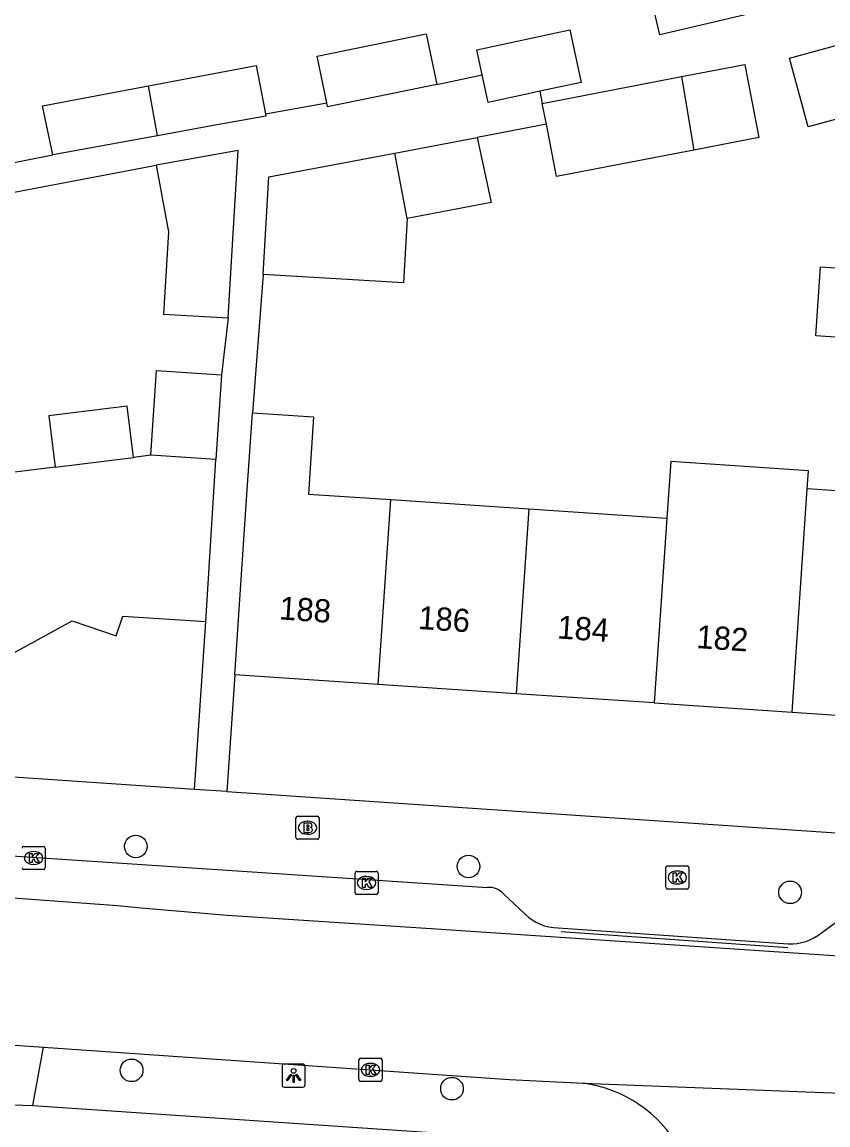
# Model space of a CAD drawing. Extents: x 159053 to 160041, y 380450 to 381422.
# Drawn here: x 159269.24 to 159304.08, y 381185.79 to 381233.5 of the extents above; entities that cross this region are included whole.
import ezdxf

# ---------------------------------------------------------------- set-up
doc = ezdxf.new("R2010")
doc.units = 0
for name, color, linetype in [('IMGEO_Boom', 7, 'Continuous'), ('IMGEO_Brandkraan', 7, 'Continuous'), ('IMGEO_Kolk', 7, 'Continuous'), ('IMGEO_Lichtpunt', 7, 'Continuous'), ('IMGEO_Lijnafwatering', 7, 'Continuous'), ('IMGEO_Pand', 7, 'Continuous'), ('IMGEO_Pand_nummerreeks', 7, 'Continuous'), ('IMGEO_Rijbaan_lokaal_open', 7, 'Continuous'), ('IMGEO_Voetpad_open', 7, 'Continuous')]:
    doc.layers.add(name, color=color, linetype=linetype)

msp = doc.modelspace()

# ---------------------------------------------------------------- linework, layer by layer
at = {"layer": 'IMGEO_Boom'}
for centre in [(159274.155, 381197.836), (159288.54, 381196.973), (159302.443, 381195.856), (159273.974, 381188.157), (159287.825, 381187.363)]:
    msp.add_circle(centre, 0.489, dxfattribs=at)
at = {"layer": 'IMGEO_Brandkraan'}
for p, q in [((159281.078, 381198.223), (159281.078, 381199.075)), ((159281.153, 381199.149), (159282.005, 381199.149)), ((159281.566, 381198.929), (159281.591, 381198.929)), ((159282.079, 381199.075), (159282.079, 381198.223)), ((159281.589, 381198.369), (159281.564, 381198.369)), ((159282.005, 381198.149), (159281.153, 381198.149))]:
    msp.add_line(p, q, dxfattribs=at)
for points in [[(159281.078, 381198.223), (159281.078, 381199.075)], [(159281.153, 381199.149), (159282.005, 381199.149)], [(159281.426, 381198.849), (159281.426, 381198.449), (159281.639, 381198.449)], [(159281.657, 381198.849), (159281.426, 381198.849)], [(159281.605, 381198.768), (159281.551, 381198.768), (159281.551, 381198.692)], [(159282.079, 381199.075), (159282.079, 381198.223)], [(159281.551, 381198.692), (159281.604, 381198.692)], [(159281.613, 381198.616), (159281.551, 381198.616), (159281.551, 381198.535)], [(159281.551, 381198.535), (159281.613, 381198.535)], [(159282.005, 381198.149), (159281.153, 381198.149)]]:
    msp.add_lwpolyline(points, dxfattribs=at)
for centre, radius, start, end in [((159281.155, 381199.073), 0.0765, 91.552, 178.448), ((159281.155, 381199.073), 0.0765, 91.552, 178.448), ((159281.606, 381198.73), 0.0379, 267.8285, 90.9355), ((159281.661, 381198.704), 0.145, 59.4692, 91.5367), ((159281.686, 381198.751), 0.0922, 285.5137, 58.1501), ((159282.003, 381199.073), 0.0765, 1.552, 88.448), ((159282.003, 381199.073), 0.0765, 1.552, 88.448), ((159281.614, 381198.575), 0.0404, 269.8759, 90.5077), ((159281.645, 381198.7), 0.251, 268.6676, 293.5347), ((159281.691, 381198.559), 0.105, 301.3115, 78.989), ((159281.155, 381198.225), 0.0765, 181.552, 268.448), ((159281.155, 381198.225), 0.0765, 181.552, 268.448), ((159282.003, 381198.225), 0.0765, 271.552, 358.448), ((159282.003, 381198.225), 0.0765, 271.552, 358.448)]:
    msp.add_arc(centre, radius, start, end, dxfattribs=at)
for centre, major_axis, ratio, start_param, end_param in [((159281.565, 381198.649), (-0.387, 0.002), 0.722429, 4.712389, 7.853982), ((159281.59, 381198.649), (-0.39, 0.002), 0.717154, 1.570796, 4.712389)]:
    msp.add_ellipse(centre, major_axis=major_axis, ratio=ratio, start_param=start_param, end_param=end_param, dxfattribs=at)
at = {"layer": 'IMGEO_Kolk'}
for p, q in [((159269.311, 381197.84), (159270.163, 381197.84)), ((159269.724, 381197.62), (159269.749, 381197.62)), ((159270.237, 381197.766), (159270.237, 381196.914)), ((159270.163, 381196.84), (159269.311, 381196.84)), ((159269.747, 381197.06), (159269.722, 381197.06)), ((159297.068, 381196.073), (159297.068, 381196.925)), ((159297.143, 381196.999), (159297.995, 381196.999)), ((159298.069, 381196.925), (159298.069, 381196.073)), ((159283.632, 381195.838), (159283.632, 381196.69)), ((159283.707, 381196.764), (159284.559, 381196.764)), ((159284.12, 381196.544), (159284.145, 381196.544)), ((159284.633, 381196.69), (159284.633, 381195.838)), ((159297.556, 381196.779), (159297.581, 381196.779)), ((159284.143, 381195.984), (159284.118, 381195.984)), ((159297.995, 381195.999), (159297.143, 381195.999)), ((159297.579, 381196.219), (159297.554, 381196.219)), ((159284.559, 381195.764), (159283.707, 381195.764)), ((159283.8, 381187.753), (159283.8, 381188.605)), ((159283.875, 381188.679), (159284.727, 381188.679)), ((159284.288, 381188.459), (159284.313, 381188.459)), ((159284.801, 381188.605), (159284.801, 381187.753)), ((159284.311, 381187.899), (159284.286, 381187.899)), ((159284.727, 381187.679), (159283.875, 381187.679))]:
    msp.add_line(p, q, dxfattribs=at)
for points in [[(159269.311, 381197.84), (159270.163, 381197.84)], [(159269.557, 381197.54), (159269.68, 381197.54), (159269.68, 381197.389), (159269.81, 381197.54), (159269.974, 381197.54), (159269.828, 381197.389), (159269.981, 381197.14), (159269.829, 381197.14), (159269.744, 381197.304), (159269.68, 381197.237), (159269.68, 381197.14), (159269.557, 381197.14), (159269.557, 381197.54)], [(159270.237, 381197.766), (159270.237, 381196.914)], [(159270.163, 381196.84), (159269.311, 381196.84)], [(159297.068, 381196.073), (159297.068, 381196.925)], [(159297.143, 381196.999), (159297.995, 381196.999)], [(159298.069, 381196.925), (159298.069, 381196.073)], [(159283.632, 381195.838), (159283.632, 381196.69)], [(159283.707, 381196.764), (159284.559, 381196.764)], [(159283.953, 381196.464), (159284.076, 381196.464), (159284.076, 381196.313), (159284.206, 381196.464), (159284.37, 381196.464), (159284.224, 381196.313), (159284.377, 381196.064), (159284.225, 381196.064), (159284.14, 381196.228), (159284.076, 381196.161), (159284.076, 381196.064), (159283.953, 381196.064), (159283.953, 381196.464)], [(159284.633, 381196.69), (159284.633, 381195.838)], [(159297.389, 381196.699), (159297.512, 381196.699), (159297.512, 381196.548), (159297.642, 381196.699), (159297.806, 381196.699), (159297.66, 381196.548), (159297.813, 381196.299), (159297.661, 381196.299), (159297.576, 381196.463), (159297.512, 381196.396), (159297.512, 381196.299), (159297.389, 381196.299), (159297.389, 381196.699)], [(159297.995, 381195.999), (159297.143, 381195.999)], [(159284.559, 381195.764), (159283.707, 381195.764)], [(159283.8, 381187.753), (159283.8, 381188.605)], [(159283.875, 381188.679), (159284.727, 381188.679)], [(159284.121, 381188.379), (159284.244, 381188.379), (159284.244, 381188.228), (159284.374, 381188.379), (159284.538, 381188.379), (159284.392, 381188.228), (159284.545, 381187.979), (159284.393, 381187.979), (159284.308, 381188.143), (159284.244, 381188.076), (159284.244, 381187.979), (159284.121, 381187.979), (159284.121, 381188.379)], [(159284.801, 381188.605), (159284.801, 381187.753)], [(159284.727, 381187.679), (159283.875, 381187.679)]]:
    msp.add_lwpolyline(points, dxfattribs=at)
for centre, start, end in [((159269.313, 381197.764), 91.552, 178.448), ((159269.313, 381197.764), 91.552, 178.448), ((159270.161, 381197.764), 1.552, 88.448), ((159270.161, 381197.764), 1.552, 88.448), ((159269.313, 381196.916), 181.552, 268.448), ((159269.313, 381196.916), 181.552, 268.448), ((159270.161, 381196.916), 271.552, 358.448), ((159270.161, 381196.916), 271.552, 358.448), ((159297.145, 381196.923), 91.552, 178.448), ((159297.145, 381196.923), 91.552, 178.448), ((159297.993, 381196.923), 1.552, 88.448), ((159297.993, 381196.923), 1.552, 88.448), ((159283.709, 381196.688), 91.552, 178.448), ((159283.709, 381196.688), 91.552, 178.448), ((159284.557, 381196.688), 1.552, 88.448), ((159284.557, 381196.688), 1.552, 88.448), ((159297.145, 381196.075), 181.552, 268.448), ((159297.145, 381196.075), 181.552, 268.448), ((159297.993, 381196.075), 271.552, 358.448), ((159297.993, 381196.075), 271.552, 358.448), ((159283.709, 381195.84), 181.552, 268.448), ((159283.709, 381195.84), 181.552, 268.448), ((159284.557, 381195.84), 271.552, 358.448), ((159284.557, 381195.84), 271.552, 358.448), ((159283.877, 381188.603), 91.552, 178.448), ((159283.877, 381188.603), 91.552, 178.448), ((159284.725, 381188.603), 1.552, 88.448), ((159284.725, 381188.603), 1.552, 88.448), ((159283.877, 381187.755), 181.552, 268.448), ((159283.877, 381187.755), 181.552, 268.448), ((159284.725, 381187.755), 271.552, 358.448), ((159284.725, 381187.755), 271.552, 358.448)]:
    msp.add_arc(centre, 0.0765, start, end, dxfattribs=at)
for centre, major_axis, ratio, start_param, end_param in [((159269.723, 381197.34), (-0.387, 0.002), 0.722429, 4.712389, 7.853982), ((159269.748, 381197.34), (-0.39, 0.002), 0.717154, 1.570796, 4.712389), ((159284.119, 381196.264), (-0.387, 0.002), 0.722429, 4.712389, 7.853982), ((159284.144, 381196.264), (-0.39, 0.002), 0.717154, 1.570796, 4.712389), ((159297.555, 381196.499), (-0.387, 0.002), 0.722429, 4.712389, 7.853982), ((159297.58, 381196.499), (-0.39, 0.002), 0.717154, 1.570796, 4.712389), ((159284.287, 381188.179), (-0.387, 0.002), 0.722429, 4.712389, 7.853982), ((159284.312, 381188.179), (-0.39, 0.002), 0.717154, 1.570796, 4.712389)]:
    msp.add_ellipse(centre, major_axis=major_axis, ratio=ratio, start_param=start_param, end_param=end_param, dxfattribs=at)
at = {"layer": 'IMGEO_Lichtpunt'}
for p, q in [((159280.476, 381188.333), (159280.476, 381187.526)), ((159280.476, 381188.333), (159280.476, 381187.526)), ((159281.378, 381188.428), (159280.57, 381188.428)), ((159281.378, 381188.428), (159280.57, 381188.428)), ((159281.472, 381187.526), (159281.472, 381188.333)), ((159281.472, 381187.526), (159281.472, 381188.333)), ((159280.57, 381187.432), (159281.378, 381187.432)), ((159280.57, 381187.432), (159281.378, 381187.432))]:
    msp.add_line(p, q, dxfattribs=at)
for points in [[(159280.85, 381187.997), (159280.889, 381187.969), (159280.701, 381187.707), (159280.663, 381187.734), (159280.85, 381187.997)], [(159280.952, 381187.949), (159280.999, 381187.949), (159280.999, 381187.627), (159280.952, 381187.627), (159280.952, 381187.949)], [(159281.062, 381187.969), (159281.1, 381187.996), (159281.287, 381187.734), (159281.248, 381187.706), (159281.062, 381187.969)]]:
    msp.add_lwpolyline(points, dxfattribs=at)
msp.add_circle((159280.975, 381188.131), 0.0994, dxfattribs=at)
for centre, start, end in [((159280.57, 381188.333), 90, 180), ((159280.57, 381188.333), 90, 180), ((159281.378, 381188.333), 0, 90), ((159281.378, 381188.333), 0, 90), ((159280.57, 381187.526), 180, 270), ((159280.57, 381187.526), 180, 270), ((159281.378, 381187.526), 270, 0), ((159281.378, 381187.526), 270, 360)]:
    msp.add_arc(centre, 0.0946, start, end, dxfattribs=at)
at = {"layer": 'IMGEO_Lijnafwatering'}
msp.add_lwpolyline([(159292.548, 381194.161), (159302.352, 381193.472)], dxfattribs=at)
at = {"layer": 'IMGEO_Pand'}
for points in [[(159319.072, 381238.181), (159296.805, 381232.95), (159294.359, 381243.365)], [(159289.132, 381231.214), (159288.9, 381232.303), (159292.921, 381233.16), (159293.407, 381230.883), (159291.63, 381230.504)], [(159282.408, 381230.009), (159281.992, 381232.026), (159286.714, 381232.994), (159287.168, 381230.795)], [(159307.223, 381230.047), (159303.229, 381228.962), (159302.42, 381231.94), (159306.53, 381233.056)], [(159297.745, 381231.138), (159300.486, 381231.666), (159300.561, 381231.279), (159301.095, 381228.505), (159298.285, 381227.964)], [(159274.697, 381230.744), (159279.361, 381231.625), (159279.756, 381229.533)], [(159291.63, 381230.504), (159291.244, 381230.421), (159289.386, 381230.025), (159289.132, 381231.214)], [(159270.56, 381227.754), (159270.118, 381229.879), (159274.697, 381230.744)], [(159275.093, 381228.581), (159274.697, 381230.744)], [(159287.168, 381230.795), (159282.446, 381229.827), (159282.408, 381230.009)], [(159291.731, 381229.981), (159297.745, 381231.138)], [(159297.745, 381231.138), (159298.285, 381227.964)], [(159291.905, 381229.077), (159291.731, 381229.981)], [(159279.756, 381229.533), (159279.775, 381229.434), (159277.428, 381229.006), (159275.093, 381228.581)], [(159298.285, 381227.964), (159292.34, 381226.818), (159291.905, 381229.077)], [(159275.093, 381228.581), (159270.56, 381227.754)], [(159285.355, 381227.835), (159288.913, 381228.507)], [(159288.913, 381228.507), (159289.512, 381225.695), (159285.89, 381224.999)], [(159278.152, 381220.7), (159278.365, 381224.355), (159278.574, 381227.947), (159275.037, 381227.303)], [(159279.661, 381222.583), (159279.733, 381223.815), (159279.909, 381226.806), (159285.355, 381227.835)], [(159285.89, 381224.999), (159285.355, 381227.835)], [(159275.037, 381227.303), (159275.561, 381224.426), (159275.353, 381220.864), (159275.862, 381220.834), (159278.152, 381220.7)], [(159285.89, 381224.999), (159285.727, 381222.226), (159279.661, 381222.583)], [(159303.764, 381222.916), (159307.529, 381222.662), (159307.327, 381219.671), (159303.562, 381219.925), (159303.764, 381222.916)], [(159274.797, 381214.762), (159275.044, 381218.428), (159277.858, 381218.238)], [(159277.858, 381218.238), (159277.611, 381214.576)], [(159274.049, 381214.669), (159273.774, 381216.887), (159270.392, 381216.468), (159270.667, 381214.25)], [(159278.435, 381205.269), (159278.772, 381210.258), (159278.974, 381213.261), (159279.2, 381216.603)], [(159279.2, 381216.603), (159281.844, 381216.425), (159281.618, 381213.082), (159285.176, 381212.842)], [(159270.667, 381214.25), (159274.049, 381214.669)], [(159274.797, 381214.762), (159274.049, 381214.669)], [(159277.611, 381214.576), (159274.797, 381214.762)], [(159277.18, 381207.569), (159277.611, 381214.576)], [(159303.188, 381213.306), (159303.241, 381214.093), (159297.287, 381214.496), (159297.108, 381212.035)], [(159270.667, 381214.25), (159267.381, 381213.843), (159266.628, 381213.755), (159265.023, 381212.885)], [(159302.537, 381203.644), (159303.188, 381213.306)], [(159309.154, 381212.902), (159303.188, 381213.306)], [(159284.637, 381204.851), (159285.176, 381212.842)], [(159285.176, 381212.842), (159291.143, 381212.438)], [(159291.143, 381212.438), (159290.604, 381204.449)], [(159291.143, 381212.438), (159297.108, 381212.035)], [(159297.108, 381212.035), (159296.57, 381204.046)], [(159257.915, 381209.032), (159258.997, 381207.059), (159258.375, 381206.718), (159259.914, 381203.912), (159260.536, 381204.254), (159260.873, 381203.64), (159267.694, 381207.382), (159268.464, 381205.98), (159271.405, 381207.593), (159273.301, 381206.946), (159273.595, 381207.806), (159277.18, 381207.569)], [(159284.637, 381204.851), (159278.435, 381205.269)], [(159290.604, 381204.449), (159284.637, 381204.851)], [(159296.57, 381204.046), (159290.604, 381204.449)], [(159296.57, 381204.046), (159302.537, 381203.644)], [(159302.537, 381203.644), (159308.503, 381203.242)]]:
    msp.add_lwpolyline(points, dxfattribs=at)
at = {"layer": 'IMGEO_Rijbaan_lokaal_open'}
for points in [[(159332.905, 381191.207), (159309.922, 381192.73), (159287.147, 381194.26), (159278.1, 381194.857), (159274.38, 381195.177), (159273.367, 381195.267), (159264.523, 381195.918)], [(159264.142, 381189.576), (159270.165, 381189.159)], [(159270.165, 381189.159), (159290.318, 381187.762), (159293.502, 381187.602)], [(159293.502, 381187.602), (159310.558, 381186.943)]]:
    msp.add_lwpolyline(points, dxfattribs=at)
msp.add_arc((159292.731, 381181.988), 5.666, 29.5625, 82.1842, dxfattribs=at)
at = {"layer": 'IMGEO_Voetpad_open'}
for points in [[(159287.168, 381230.795), (159289.132, 381231.214)], [(159291.63, 381230.504), (159291.731, 381229.981)], [(159279.756, 381229.533), (159282.408, 381230.009)], [(159291.905, 381229.077), (159288.913, 381228.507)], [(159267.929, 381227.242), (159270.56, 381227.754)], [(159263.884, 381225.197), (159275.037, 381227.303)], [(159279.661, 381222.583), (159279.2, 381216.603)], [(159278.152, 381220.7), (159277.858, 381218.238)], [(159276.687, 381200.306), (159277.18, 381207.569)], [(159278.435, 381205.269), (159278.092, 381200.211)], [(159276.687, 381200.306), (159265.892, 381201.039)], [(159278.092, 381200.211), (159276.687, 381200.306)], [(159278.092, 381200.211), (159333.735, 381196.433)], [(159265.753, 381197.633), (159289.358, 381196.069)], [(159290.069, 381195.772), (159290.988, 381194.916)], [(159303.795, 381194.105), (159304.675, 381194.749)], [(159292.409, 381194.321), (159302.363, 381193.622)], [(159269.706, 381186.63), (159270.165, 381189.159)], [(159268.838, 381186.662), (159269.706, 381186.63)], [(159269.706, 381186.63), (159288.428, 381185.373), (159292.23, 381185.138)]]:
    msp.add_lwpolyline(points, dxfattribs=at)
for centre, radius, start, end in [((159289.43, 381195.242), 0.83, 39.6792, 94.9781), ((159292.4, 381196.293), 1.972, 224.2885, 270.2715), ((159302.434, 381195.777), 2.156, 268.121, 309.1565)]:
    msp.add_arc(centre, radius, start, end, dxfattribs=at)

# ---------------------------------------------------------------- texts
at = {"layer": 'IMGEO_Pand_nummerreeks'}
for s, rotation, p in [('188', 356.0732, (159280.333, 381207.665)), ('186', 356.0732, (159286.343, 381207.252)), ('184', 356.0732, (159292.356, 381206.839)), ('182', 356.0752, (159298.369, 381206.425))]:
    msp.add_text(s, height=1, rotation=rotation, dxfattribs=at).set_placement(p)

doc.saveas('drawing.dxf')
